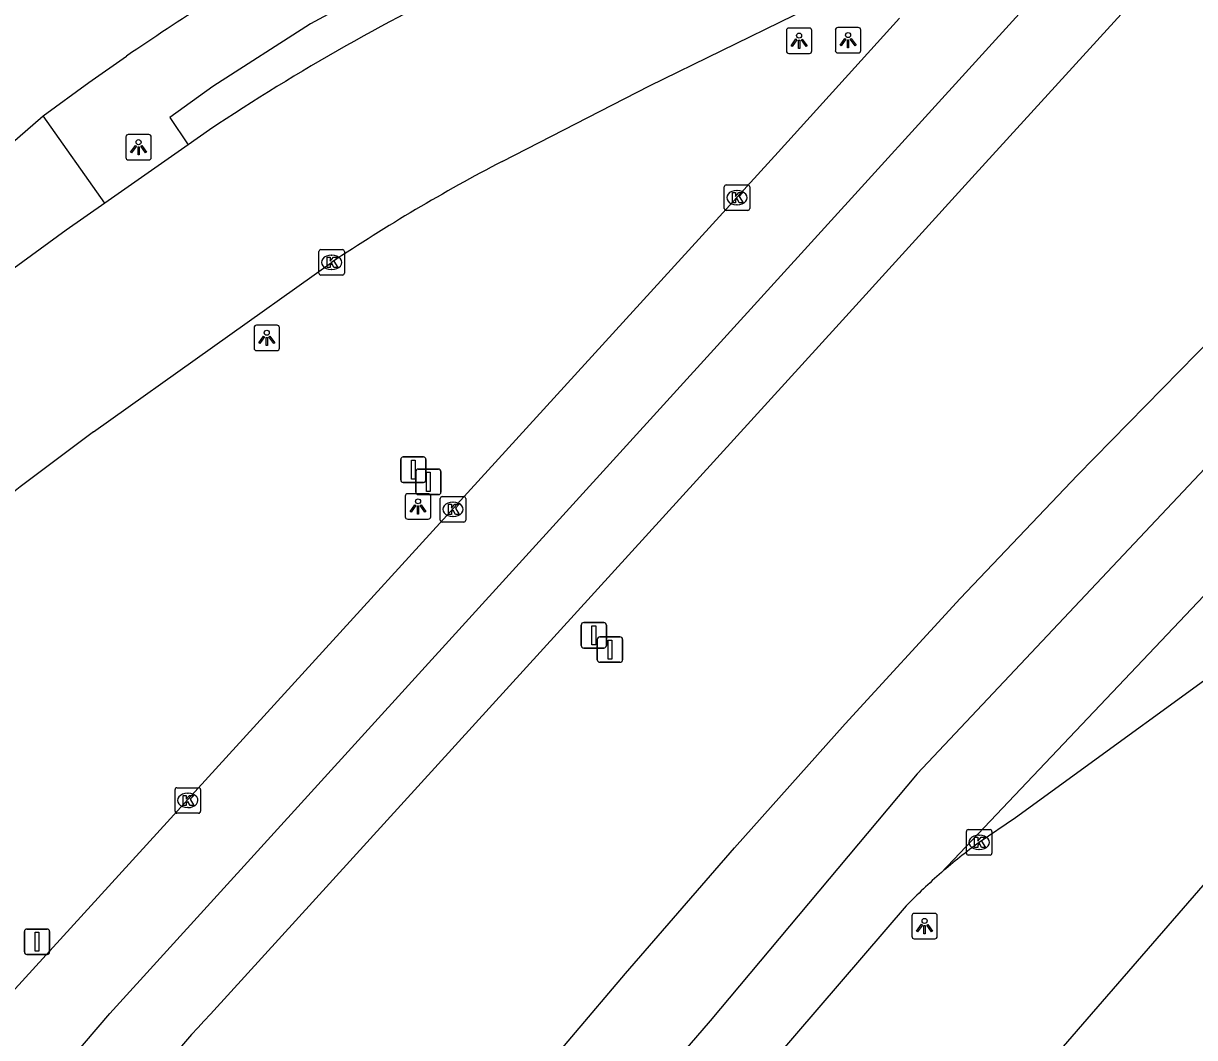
# Model space of a CAD drawing. Extents: x 156414 to 157775, y 382335 to 383765.
# Drawn here: x 157374.56 to 157420.52, y 382879.88 to 382919.7 of the extents above; entities that cross this region are included whole.
import ezdxf

# ---------------------------------------------------------------- set-up
doc = ezdxf.new("R2010")
doc.units = 0
for name, color, linetype in [('IMGEO_Berm_groen', 7, 'Continuous'), ('IMGEO_Fietspad_gesloten', 7, 'Continuous'), ('IMGEO_Kolk', 7, 'Continuous'), ('IMGEO_Lichtpunt', 7, 'Continuous'), ('IMGEO_OVBaan_gesloten', 7, 'Continuous'), ('IMGEO_Rijbaan_regionaal_gesloten', 7, 'Continuous'), ('IMGEO_Verkeersbordpaal', 7, 'Continuous'), ('IMGEO_Voetpad_open', 7, 'Continuous')]:
    doc.layers.add(name, color=color, linetype=linetype)

msp = doc.modelspace()

# ---------------------------------------------------------------- linework, layer by layer
at = {"layer": 'IMGEO_Berm_groen'}
msp.add_lwpolyline([(157373.722, 382914.676), (157375.335, 382916.068)], dxfattribs=at)
at = {"layer": 'IMGEO_Fietspad_gesloten'}
msp.add_lwpolyline([(157289.146, 382725.425), (157290.311, 382726.867), (157368.429, 382825.011), (157372.353, 382829.817), (157416.299, 382880.6), (157438.378, 382906.061), (157439.879, 382907.91)], dxfattribs=at)
at = {"layer": 'IMGEO_Kolk'}
for p, q in [((157402.058, 382912.431), (157402.058, 382913.283)), ((157402.133, 382913.357), (157402.985, 382913.357)), ((157402.546, 382913.137), (157402.571, 382913.137)), ((157403.059, 382913.283), (157403.059, 382912.431)), ((157402.985, 382912.357), (157402.133, 382912.357)), ((157402.569, 382912.577), (157402.544, 382912.577)), ((157386.226, 382910.816), (157387.078, 382910.816)), ((157386.151, 382909.89), (157386.151, 382910.742)), ((157386.639, 382910.596), (157386.664, 382910.596)), ((157387.152, 382910.742), (157387.152, 382909.89)), ((157386.662, 382910.036), (157386.637, 382910.036)), ((157387.078, 382909.816), (157386.226, 382909.816)), ((157390.99, 382901.12), (157391.842, 382901.12)), ((157390.915, 382900.194), (157390.915, 382901.046)), ((157391.403, 382900.9), (157391.428, 382900.9)), ((157391.916, 382901.046), (157391.916, 382900.194)), ((157391.426, 382900.34), (157391.401, 382900.34)), ((157391.842, 382900.12), (157390.99, 382900.12)), ((157380.506, 382888.763), (157380.506, 382889.615)), ((157380.581, 382889.689), (157381.433, 382889.689)), ((157381.507, 382889.615), (157381.507, 382888.763)), ((157380.994, 382889.469), (157381.019, 382889.469)), ((157381.433, 382888.689), (157380.581, 382888.689)), ((157381.017, 382888.909), (157380.992, 382888.909)), ((157411.563, 382887.116), (157411.563, 382887.968)), ((157411.638, 382888.042), (157412.49, 382888.042)), ((157412.051, 382887.822), (157412.076, 382887.822)), ((157412.564, 382887.968), (157412.564, 382887.116)), ((157412.49, 382887.042), (157411.638, 382887.042)), ((157412.074, 382887.262), (157412.049, 382887.262))]:
    msp.add_line(p, q, dxfattribs=at)
for points in [[(157402.058, 382912.431), (157402.058, 382913.283)], [(157402.133, 382913.357), (157402.985, 382913.357)], [(157402.379, 382913.057), (157402.502, 382913.057), (157402.502, 382912.906), (157402.632, 382913.057), (157402.796, 382913.057), (157402.65, 382912.906), (157402.803, 382912.657), (157402.651, 382912.657), (157402.566, 382912.821), (157402.502, 382912.754), (157402.502, 382912.657), (157402.379, 382912.657), (157402.379, 382913.057)], [(157403.059, 382913.283), (157403.059, 382912.431)], [(157402.985, 382912.357), (157402.133, 382912.357)], [(157386.226, 382910.816), (157387.078, 382910.816)], [(157386.151, 382909.89), (157386.151, 382910.742)], [(157386.472, 382910.516), (157386.595, 382910.516), (157386.595, 382910.365), (157386.725, 382910.516), (157386.889, 382910.516), (157386.743, 382910.365), (157386.896, 382910.116), (157386.744, 382910.116), (157386.659, 382910.28), (157386.595, 382910.213), (157386.595, 382910.116), (157386.472, 382910.116), (157386.472, 382910.516)], [(157387.152, 382910.742), (157387.152, 382909.89)], [(157387.078, 382909.816), (157386.226, 382909.816)], [(157390.99, 382901.12), (157391.842, 382901.12)], [(157390.915, 382900.194), (157390.915, 382901.046)], [(157391.236, 382900.82), (157391.359, 382900.82), (157391.359, 382900.669), (157391.489, 382900.82), (157391.653, 382900.82), (157391.507, 382900.669), (157391.66, 382900.42), (157391.508, 382900.42), (157391.423, 382900.584), (157391.359, 382900.517), (157391.359, 382900.42), (157391.236, 382900.42), (157391.236, 382900.82)], [(157391.916, 382901.046), (157391.916, 382900.194)], [(157391.842, 382900.12), (157390.99, 382900.12)], [(157380.506, 382888.763), (157380.506, 382889.615)], [(157380.581, 382889.689), (157381.433, 382889.689)], [(157381.507, 382889.615), (157381.507, 382888.763)], [(157380.827, 382889.389), (157380.95, 382889.389), (157380.95, 382889.238), (157381.08, 382889.389), (157381.244, 382889.389), (157381.098, 382889.238), (157381.251, 382888.989), (157381.099, 382888.989), (157381.014, 382889.153), (157380.95, 382889.086), (157380.95, 382888.989), (157380.827, 382888.989), (157380.827, 382889.389)], [(157381.433, 382888.689), (157380.581, 382888.689)], [(157411.563, 382887.116), (157411.563, 382887.968)], [(157411.638, 382888.042), (157412.49, 382888.042)], [(157412.564, 382887.968), (157412.564, 382887.116)], [(157411.884, 382887.742), (157412.007, 382887.742), (157412.007, 382887.591), (157412.137, 382887.742), (157412.301, 382887.742), (157412.155, 382887.591), (157412.308, 382887.342), (157412.156, 382887.342), (157412.071, 382887.506), (157412.007, 382887.439), (157412.007, 382887.342), (157411.884, 382887.342), (157411.884, 382887.742)], [(157412.49, 382887.042), (157411.638, 382887.042)]]:
    msp.add_lwpolyline(points, dxfattribs=at)
for centre, start, end in [((157402.135, 382913.281), 91.552, 178.448), ((157402.135, 382913.281), 91.552, 178.448), ((157402.983, 382913.281), 1.552, 88.448), ((157402.983, 382913.281), 1.552, 88.448), ((157402.135, 382912.433), 181.552, 268.448), ((157402.135, 382912.433), 181.552, 268.448), ((157402.983, 382912.433), 271.552, 358.448), ((157402.983, 382912.433), 271.552, 358.448), ((157386.228, 382910.74), 91.552, 178.448), ((157386.228, 382910.74), 91.552, 178.448), ((157387.076, 382910.74), 1.552, 88.448), ((157387.076, 382910.74), 1.552, 88.448), ((157386.228, 382909.892), 181.552, 268.448), ((157386.228, 382909.892), 181.552, 268.448), ((157387.076, 382909.892), 271.552, 358.448), ((157387.076, 382909.892), 271.552, 358.448), ((157390.992, 382901.044), 91.552, 178.448), ((157390.992, 382901.044), 91.552, 178.448), ((157391.84, 382901.044), 1.552, 88.448), ((157391.84, 382901.044), 1.552, 88.448), ((157390.992, 382900.196), 181.552, 268.448), ((157390.992, 382900.196), 181.552, 268.448), ((157391.84, 382900.196), 271.552, 358.448), ((157391.84, 382900.196), 271.552, 358.448), ((157380.583, 382889.613), 91.552, 178.448), ((157380.583, 382889.613), 91.552, 178.448), ((157381.431, 382889.613), 1.552, 88.448), ((157381.431, 382889.613), 1.552, 88.448), ((157380.583, 382888.765), 181.552, 268.448), ((157380.583, 382888.765), 181.552, 268.448), ((157381.431, 382888.765), 271.552, 358.448), ((157381.431, 382888.765), 271.552, 358.448), ((157411.64, 382887.966), 91.552, 178.448), ((157411.64, 382887.966), 91.552, 178.448), ((157412.488, 382887.966), 1.552, 88.448), ((157412.488, 382887.966), 1.552, 88.448), ((157411.64, 382887.118), 181.552, 268.448), ((157411.64, 382887.118), 181.552, 268.448), ((157412.488, 382887.118), 271.552, 358.448), ((157412.488, 382887.118), 271.552, 358.448)]:
    msp.add_arc(centre, 0.0765, start, end, dxfattribs=at)
for centre, major_axis, ratio, start_param, end_param in [((157402.545, 382912.857), (-0.387, 0.002), 0.722429, 4.712389, 7.853982), ((157402.57, 382912.857), (-0.39, 0.002), 0.717154, 1.570796, 4.712389), ((157386.638, 382910.316), (-0.387, 0.002), 0.722429, 4.712389, 7.853982), ((157386.663, 382910.316), (-0.39, 0.002), 0.717154, 1.570796, 4.712389), ((157391.402, 382900.62), (-0.387, 0.002), 0.722429, 4.712389, 7.853982), ((157391.427, 382900.62), (-0.39, 0.002), 0.717154, 1.570796, 4.712389), ((157380.993, 382889.189), (-0.387, 0.002), 0.722429, 4.712389, 7.853982), ((157381.018, 382889.189), (-0.39, 0.002), 0.717154, 1.570796, 4.712389), ((157412.05, 382887.542), (-0.387, 0.002), 0.722429, 4.712389, 7.853982), ((157412.075, 382887.542), (-0.39, 0.002), 0.717154, 1.570796, 4.712389)]:
    msp.add_ellipse(centre, major_axis=major_axis, ratio=ratio, start_param=start_param, end_param=end_param, dxfattribs=at)
at = {"layer": 'IMGEO_Lichtpunt'}
for p, q in [((157405.402, 382919.519), (157404.594, 382919.519)), ((157405.402, 382919.519), (157404.594, 382919.519)), ((157407.322, 382919.538), (157406.514, 382919.538)), ((157407.322, 382919.538), (157406.514, 382919.538)), ((157404.5, 382919.424), (157404.5, 382918.617)), ((157404.5, 382919.424), (157404.5, 382918.617)), ((157405.496, 382918.617), (157405.496, 382919.424)), ((157405.496, 382918.617), (157405.496, 382919.424)), ((157406.42, 382919.443), (157406.42, 382918.636)), ((157406.42, 382919.443), (157406.42, 382918.636)), ((157407.416, 382918.636), (157407.416, 382919.443)), ((157407.416, 382918.636), (157407.416, 382919.443)), ((157404.594, 382918.523), (157405.402, 382918.523)), ((157404.594, 382918.523), (157405.402, 382918.523)), ((157406.514, 382918.542), (157407.322, 382918.542)), ((157406.514, 382918.542), (157407.322, 382918.542)), ((157378.578, 382915.24), (157378.578, 382914.433)), ((157378.578, 382915.24), (157378.578, 382914.433)), ((157379.48, 382915.335), (157378.672, 382915.335)), ((157379.48, 382915.335), (157378.672, 382915.335)), ((157379.574, 382914.433), (157379.574, 382915.24)), ((157379.574, 382914.433), (157379.574, 382915.24)), ((157378.672, 382914.339), (157379.48, 382914.339)), ((157378.672, 382914.339), (157379.48, 382914.339)), ((157383.607, 382907.755), (157383.607, 382906.948)), ((157383.607, 382907.755), (157383.607, 382906.948)), ((157384.509, 382907.85), (157383.701, 382907.85)), ((157384.509, 382907.85), (157383.701, 382907.85)), ((157384.603, 382906.948), (157384.603, 382907.755)), ((157384.603, 382906.948), (157384.603, 382907.755)), ((157383.701, 382906.854), (157384.509, 382906.854)), ((157383.701, 382906.854), (157384.509, 382906.854)), ((157389.543, 382901.136), (157389.543, 382900.329)), ((157389.543, 382901.136), (157389.543, 382900.329)), ((157390.445, 382901.231), (157389.637, 382901.231)), ((157390.445, 382901.231), (157389.637, 382901.231)), ((157390.539, 382900.329), (157390.539, 382901.136)), ((157390.539, 382900.329), (157390.539, 382901.136)), ((157389.637, 382900.235), (157390.445, 382900.235)), ((157389.637, 382900.235), (157390.445, 382900.235)), ((157409.422, 382884.661), (157409.422, 382883.854)), ((157409.422, 382884.661), (157409.422, 382883.854)), ((157410.324, 382884.756), (157409.516, 382884.756)), ((157410.324, 382884.756), (157409.516, 382884.756)), ((157410.418, 382883.854), (157410.418, 382884.661)), ((157410.418, 382883.854), (157410.418, 382884.661)), ((157409.516, 382883.76), (157410.324, 382883.76)), ((157409.516, 382883.76), (157410.324, 382883.76))]:
    msp.add_line(p, q, dxfattribs=at)
for points in [[(157404.874, 382919.088), (157404.913, 382919.06), (157404.725, 382918.798), (157404.687, 382918.825), (157404.874, 382919.088)], [(157404.976, 382919.04), (157405.023, 382919.04), (157405.023, 382918.718), (157404.976, 382918.718), (157404.976, 382919.04)], [(157405.086, 382919.06), (157405.124, 382919.087), (157405.311, 382918.825), (157405.272, 382918.797), (157405.086, 382919.06)], [(157406.794, 382919.107), (157406.833, 382919.079), (157406.645, 382918.817), (157406.607, 382918.844), (157406.794, 382919.107)], [(157406.896, 382919.059), (157406.943, 382919.059), (157406.943, 382918.737), (157406.896, 382918.737), (157406.896, 382919.059)], [(157407.006, 382919.079), (157407.044, 382919.106), (157407.231, 382918.844), (157407.192, 382918.816), (157407.006, 382919.079)], [(157378.952, 382914.904), (157378.991, 382914.876), (157378.803, 382914.614), (157378.765, 382914.641), (157378.952, 382914.904)], [(157379.164, 382914.876), (157379.202, 382914.903), (157379.389, 382914.641), (157379.35, 382914.613), (157379.164, 382914.876)], [(157379.054, 382914.856), (157379.101, 382914.856), (157379.101, 382914.534), (157379.054, 382914.534), (157379.054, 382914.856)], [(157383.981, 382907.419), (157384.02, 382907.391), (157383.832, 382907.129), (157383.794, 382907.156), (157383.981, 382907.419)], [(157384.083, 382907.371), (157384.13, 382907.371), (157384.13, 382907.049), (157384.083, 382907.049), (157384.083, 382907.371)], [(157384.193, 382907.391), (157384.231, 382907.418), (157384.418, 382907.156), (157384.379, 382907.128), (157384.193, 382907.391)], [(157389.917, 382900.8), (157389.956, 382900.772), (157389.768, 382900.51), (157389.73, 382900.537), (157389.917, 382900.8)], [(157390.019, 382900.752), (157390.066, 382900.752), (157390.066, 382900.43), (157390.019, 382900.43), (157390.019, 382900.752)], [(157390.129, 382900.772), (157390.167, 382900.799), (157390.354, 382900.537), (157390.315, 382900.509), (157390.129, 382900.772)], [(157409.796, 382884.325), (157409.835, 382884.297), (157409.647, 382884.035), (157409.609, 382884.062), (157409.796, 382884.325)], [(157409.898, 382884.277), (157409.945, 382884.277), (157409.945, 382883.955), (157409.898, 382883.955), (157409.898, 382884.277)], [(157410.008, 382884.297), (157410.046, 382884.324), (157410.233, 382884.062), (157410.194, 382884.034), (157410.008, 382884.297)]]:
    msp.add_lwpolyline(points, dxfattribs=at)
for centre in [(157404.999, 382919.222), (157406.919, 382919.241), (157379.077, 382915.038), (157384.106, 382907.553), (157390.042, 382900.934), (157409.921, 382884.459)]:
    msp.add_circle(centre, 0.0994, dxfattribs=at)
for centre, start, end in [((157404.594, 382919.424), 90, 180), ((157404.594, 382919.424), 90, 180), ((157405.402, 382919.424), 0, 90), ((157405.402, 382919.424), 0, 90), ((157406.514, 382919.443), 90, 180), ((157406.514, 382919.443), 90, 180), ((157407.322, 382919.443), 0, 90), ((157407.322, 382919.443), 0, 90), ((157404.594, 382918.617), 180, 270), ((157404.594, 382918.617), 180, 270), ((157405.402, 382918.617), 270, 0), ((157405.402, 382918.617), 270, 360), ((157406.514, 382918.636), 180, 270), ((157406.514, 382918.636), 180, 270), ((157407.322, 382918.636), 270, 0), ((157407.322, 382918.636), 270, 360), ((157378.672, 382915.24), 90, 180), ((157378.672, 382915.24), 90, 180), ((157379.48, 382915.24), 0, 90), ((157379.48, 382915.24), 0, 90), ((157378.672, 382914.433), 180, 270), ((157378.672, 382914.433), 180, 270), ((157379.48, 382914.433), 270, 0), ((157379.48, 382914.433), 270, 360), ((157383.701, 382907.755), 90, 180), ((157383.701, 382907.755), 90, 180), ((157384.509, 382907.755), 0, 90), ((157384.509, 382907.755), 0, 90), ((157383.701, 382906.948), 180, 270), ((157383.701, 382906.948), 180, 270), ((157384.509, 382906.948), 270, 0), ((157384.509, 382906.948), 270, 360), ((157389.637, 382901.136), 90, 180), ((157389.637, 382901.136), 90, 180), ((157390.445, 382901.136), 0, 90), ((157390.445, 382901.136), 0, 90), ((157389.637, 382900.329), 180, 270), ((157389.637, 382900.329), 180, 270), ((157390.445, 382900.329), 270, 0), ((157390.445, 382900.329), 270, 360), ((157409.516, 382884.661), 90, 180), ((157409.516, 382884.661), 90, 180), ((157410.324, 382884.661), 0, 90), ((157410.324, 382884.661), 0, 90), ((157409.516, 382883.854), 180, 270), ((157409.516, 382883.854), 180, 270), ((157410.324, 382883.854), 270, 0), ((157410.324, 382883.854), 270, 360)]:
    msp.add_arc(centre, 0.0946, start, end, dxfattribs=at)
at = {"layer": 'IMGEO_OVBaan_gesloten'}
for points in [[(157393.348, 382914.284), (157399.123, 382917.253), (157407.639, 382921.428)], [(157381.86, 382915.52), (157381.026, 382914.934)], [(157381.026, 382914.934), (157377.758, 382912.637)], [(157377.758, 382912.637), (157376.239, 382911.578)], [(157377.307, 382903.658), (157386.652, 382910.316)]]:
    msp.add_lwpolyline(points, dxfattribs=at)
for centre, radius, start, end in [((157429.125, 382844.81), 85.052, 115.29842, 123.75981), ((157427.243, 382849.452), 73.157, 117.6013, 123.70003), ((157523.703, 382707.498), 251.782, 125.85115, 128.92026), ((157484.33, 382758.001), 180.748, 126.30701, 129.6263)]:
    msp.add_arc(centre, radius, start, end, dxfattribs=at)
at = {"layer": 'IMGEO_Rijbaan_regionaal_gesloten'}
for points in [[(157247.93, 382727.948), (157261.567, 382744.101), (157291.11, 382779.095), (157377.946, 382880.825), (157423.766, 382931.236), (157421.054, 382933.615)], [(157425.975, 382929.232), (157423.363, 382926.362), (157418.994, 382921.564), (157411.908, 382913.781), (157406.57, 382907.909), (157381.9, 382880.795)], [(157261.847, 382722.016), (157262.917, 382723.265), (157275.604, 382738.077), (157390.75, 382873.609), (157391.82, 382874.88), (157392.893, 382876.149), (157393.969, 382877.415), (157398.19, 382882.395), (157402.469, 382887.325), (157406.808, 382892.203), (157411.324, 382897.116), (157415.918, 382901.956), (157420.588, 382906.723), (157422.941, 382909.079), (157425.298, 382911.432), (157427.657, 382913.782), (157433.338, 382919.407), (157434.789, 382920.848)], [(157372.134, 382879.681), (157373.405, 382880.899), (157404.172, 382914.64), (157408.942, 382919.912)], [(157437.36, 382918.496), (157421.563, 382902.909), (157409.625, 382890.232), (157401.506, 382880.534), (157374.101, 382848.769), (157263.277, 382718.25), (157261.677, 382716.365)], [(157437.176, 382913.791), (157422.56, 382898.985), (157410.581, 382886.354)], [(157434.627, 382906.739), (157423.603, 382895.867), (157413.484, 382888.502), (157412.064, 382887.542)], [(157409.2, 382885.049), (157397.963, 382871.967), (157298.008, 382753.932)]]:
    msp.add_lwpolyline(points, dxfattribs=at)
for centre, radius, start, end in [((157425.771, 382868.912), 23.129, 126.3432, 131.0517), ((157425.529, 382869.153), 22.789, 130.99, 135.7685), ((157402.002, 382861.429), 27.913, 136.0684, 147.9944)]:
    msp.add_arc(centre, radius, start, end, dxfattribs=at)
at = {"layer": 'IMGEO_Verkeersbordpaal'}
for p, q in [((157389.365, 382901.775), (157389.365, 382902.575)), ((157389.365, 382902.575), (157389.365, 382901.775)), ((157389.465, 382902.675), (157390.255, 382902.675)), ((157390.255, 382902.675), (157389.465, 382902.675)), ((157390.355, 382902.575), (157390.355, 382901.775)), ((157390.355, 382901.775), (157390.355, 382902.575)), ((157389.954, 382901.299), (157389.954, 382902.099)), ((157389.954, 382902.099), (157389.954, 382901.299)), ((157390.054, 382902.199), (157390.844, 382902.199)), ((157390.844, 382902.199), (157390.054, 382902.199)), ((157390.944, 382902.099), (157390.944, 382901.299)), ((157390.944, 382901.299), (157390.944, 382902.099)), ((157390.255, 382901.675), (157389.465, 382901.675)), ((157389.465, 382901.675), (157390.255, 382901.675)), ((157390.844, 382901.199), (157390.054, 382901.199)), ((157390.054, 382901.199), (157390.844, 382901.199)), ((157396.445, 382895.273), (157396.445, 382896.073)), ((157396.445, 382896.073), (157396.445, 382895.273)), ((157396.545, 382896.173), (157397.335, 382896.173)), ((157397.335, 382896.173), (157396.545, 382896.173)), ((157397.435, 382896.073), (157397.435, 382895.273)), ((157397.435, 382895.273), (157397.435, 382896.073)), ((157397.179, 382895.613), (157397.969, 382895.613)), ((157397.969, 382895.613), (157397.179, 382895.613)), ((157397.335, 382895.173), (157396.545, 382895.173)), ((157396.545, 382895.173), (157397.335, 382895.173)), ((157397.079, 382894.713), (157397.079, 382895.513)), ((157397.079, 382895.513), (157397.079, 382894.713)), ((157398.069, 382895.513), (157398.069, 382894.713)), ((157398.069, 382894.713), (157398.069, 382895.513)), ((157397.969, 382894.613), (157397.179, 382894.613)), ((157397.179, 382894.613), (157397.969, 382894.613)), ((157374.693, 382884.141), (157375.483, 382884.141)), ((157375.483, 382884.141), (157374.693, 382884.141)), ((157374.593, 382883.241), (157374.593, 382884.041)), ((157374.593, 382884.041), (157374.593, 382883.241)), ((157375.583, 382884.041), (157375.583, 382883.241)), ((157375.583, 382883.241), (157375.583, 382884.041)), ((157375.483, 382883.141), (157374.693, 382883.141)), ((157374.693, 382883.141), (157375.483, 382883.141))]:
    msp.add_line(p, q, dxfattribs=at)
for points in [[(157389.785, 382902.55), (157389.935, 382902.55), (157389.935, 382901.8), (157389.785, 382901.8), (157389.785, 382902.55)], [(157390.374, 382902.074), (157390.524, 382902.074), (157390.524, 382901.324), (157390.374, 382901.324), (157390.374, 382902.074)], [(157396.865, 382896.048), (157397.015, 382896.048), (157397.015, 382895.298), (157396.865, 382895.298), (157396.865, 382896.048)], [(157397.499, 382895.488), (157397.649, 382895.488), (157397.649, 382894.738), (157397.499, 382894.738), (157397.499, 382895.488)], [(157375.013, 382884.016), (157375.163, 382884.016), (157375.163, 382883.266), (157375.013, 382883.266), (157375.013, 382884.016)]]:
    msp.add_lwpolyline(points, dxfattribs=at)
for centre, start, end in [((157389.465, 382902.575), 90, 180), ((157389.465, 382902.575), 90, 180), ((157390.255, 382902.575), 0, 90), ((157390.255, 382902.575), 360, 90), ((157390.054, 382902.099), 90, 180), ((157390.054, 382902.099), 90, 180), ((157390.844, 382902.099), 0, 90), ((157390.844, 382902.099), 360, 90), ((157389.465, 382901.775), 180, 270), ((157389.465, 382901.775), 180, 270), ((157390.255, 382901.775), 270, 0), ((157390.255, 382901.775), 270, 0), ((157390.054, 382901.299), 180, 270), ((157390.054, 382901.299), 180, 270), ((157390.844, 382901.299), 270, 0), ((157390.844, 382901.299), 270, 0), ((157396.545, 382896.073), 90, 180), ((157396.545, 382896.073), 90, 180), ((157397.335, 382896.073), 0, 90), ((157397.335, 382896.073), 360, 90), ((157397.179, 382895.513), 90, 180), ((157397.179, 382895.513), 90, 180), ((157397.969, 382895.513), 0, 90), ((157397.969, 382895.513), 360, 90), ((157396.545, 382895.273), 180, 270), ((157396.545, 382895.273), 180, 270), ((157397.335, 382895.273), 270, 0), ((157397.335, 382895.273), 270, 0), ((157397.179, 382894.713), 180, 270), ((157397.179, 382894.713), 180, 270), ((157397.969, 382894.713), 270, 0), ((157397.969, 382894.713), 270, 0), ((157374.693, 382884.041), 90, 180), ((157374.693, 382884.041), 90, 180), ((157375.483, 382884.041), 0, 90), ((157375.483, 382884.041), 360, 90), ((157374.693, 382883.241), 180, 270), ((157374.693, 382883.241), 180, 270), ((157375.483, 382883.241), 270, 0), ((157375.483, 382883.241), 270, 0)]:
    msp.add_arc(centre, 0.1, start, end, dxfattribs=at)
at = {"layer": 'IMGEO_Voetpad_open'}
for points in [[(157415.986, 382934.553), (157390.079, 382921.99), (157385.819, 382919.684), (157381.989, 382917.222), (157380.308, 382916.01), (157381.026, 382914.934)], [(157375.335, 382916.068), (157377.123, 382917.384), (157378.606, 382918.417)], [(157377.758, 382912.637), (157375.335, 382916.068)]]:
    msp.add_lwpolyline(points, dxfattribs=at)
msp.add_arc((157437.891, 382831.72), 105.029, 120.19019, 124.3651, dxfattribs=at)

doc.saveas('drawing.dxf')
